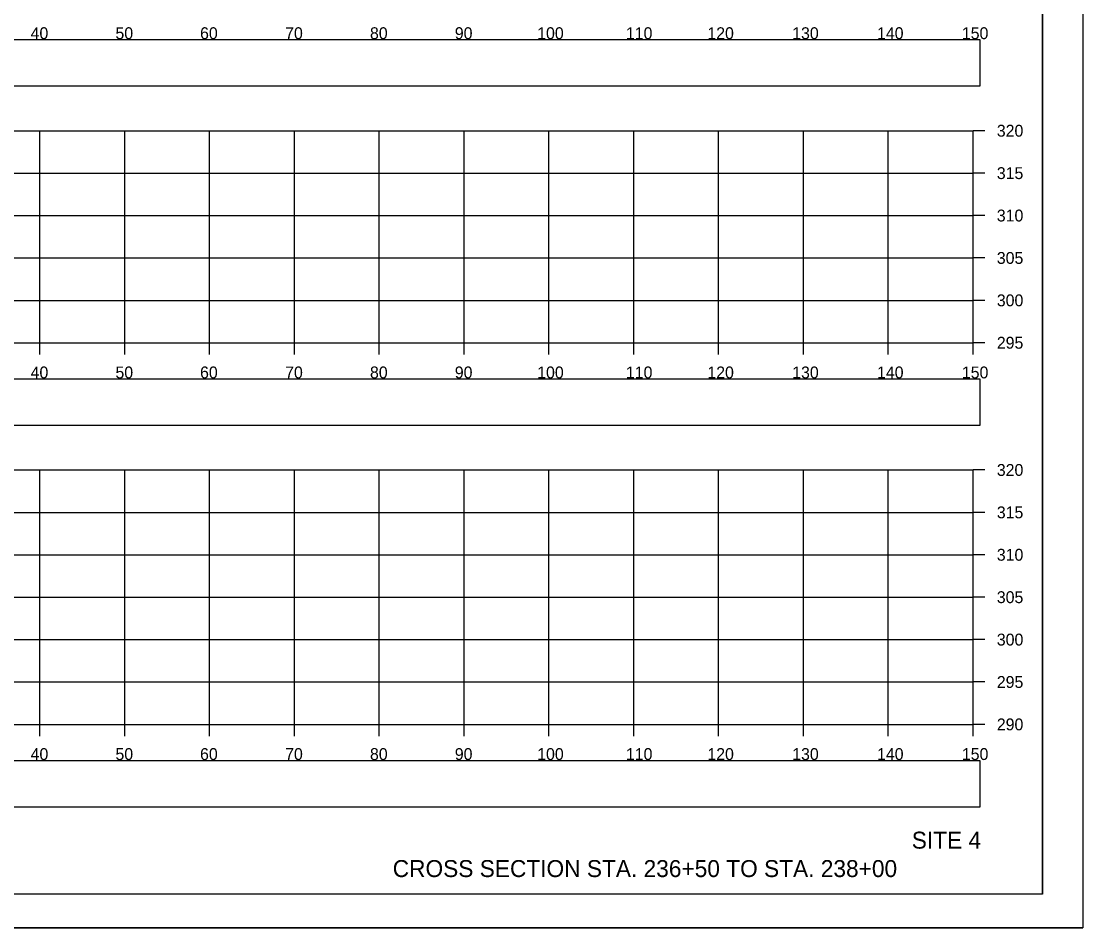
# Model space of a CAD drawing. Extents: x 1376273 to 1384221, y 378927 to 384592.
# Drawn here: x 1380595.6 to 1380720.8, y 379685.2 to 379792.1 of the extents above; entities that cross this region are included whole.
import ezdxf

# ---------------------------------------------------------------- set-up
doc = ezdxf.new("R2010")
doc.units = 0
for name, color, linetype in [('R_Axis', 7, 'Continuous'), ('R_Axis Annot', 7, 'Continuous'), ('R_Border', 7, 'Continuous'), ('R_Draft', 7, 'Continuous'), ('R_Grid', 7, 'Continuous'), ('R_No Plot', 7, 'Continuous')]:
    doc.layers.add(name, color=color, linetype=linetype)

msp = doc.modelspace()

# ---------------------------------------------------------------- linework, layer by layer
at = {"layer": 'R_Axis'}
for p, q in [((1380707.84, 379754.14), (1380707.84, 379779.14)), ((1380709.24, 379779.14), (1380707.84, 379779.14)), ((1380709.24, 379774.14), (1380707.84, 379774.14)), ((1380709.24, 379769.14), (1380707.84, 379769.14)), ((1380709.24, 379764.14), (1380707.84, 379764.14)), ((1380709.24, 379759.14), (1380707.84, 379759.14)), ((1380407.84, 379754.14), (1380707.84, 379754.14)), ((1380597.84, 379752.74), (1380597.84, 379754.14)), ((1380607.84, 379752.74), (1380607.84, 379754.14)), ((1380617.84, 379752.74), (1380617.84, 379754.14)), ((1380627.84, 379752.74), (1380627.84, 379754.14)), ((1380637.84, 379752.74), (1380637.84, 379754.14)), ((1380647.84, 379752.74), (1380647.84, 379754.14)), ((1380657.84, 379752.74), (1380657.84, 379754.14)), ((1380667.84, 379752.74), (1380667.84, 379754.14)), ((1380677.84, 379752.74), (1380677.84, 379754.14)), ((1380687.84, 379752.74), (1380687.84, 379754.14)), ((1380697.84, 379752.74), (1380697.84, 379754.14)), ((1380707.84, 379752.74), (1380707.84, 379754.14)), ((1380709.24, 379754.14), (1380707.84, 379754.14)), ((1380707.84, 379709.14), (1380707.84, 379739.14)), ((1380709.24, 379739.14), (1380707.84, 379739.14)), ((1380709.24, 379734.14), (1380707.84, 379734.14)), ((1380709.24, 379729.14), (1380707.84, 379729.14)), ((1380709.24, 379724.14), (1380707.84, 379724.14)), ((1380709.24, 379719.14), (1380707.84, 379719.14)), ((1380709.24, 379714.14), (1380707.84, 379714.14)), ((1380407.84, 379709.14), (1380707.84, 379709.14)), ((1380597.84, 379707.74), (1380597.84, 379709.14)), ((1380607.84, 379707.74), (1380607.84, 379709.14)), ((1380617.84, 379707.74), (1380617.84, 379709.14)), ((1380627.84, 379707.74), (1380627.84, 379709.14)), ((1380637.84, 379707.74), (1380637.84, 379709.14)), ((1380647.84, 379707.74), (1380647.84, 379709.14)), ((1380657.84, 379707.74), (1380657.84, 379709.14)), ((1380667.84, 379707.74), (1380667.84, 379709.14)), ((1380677.84, 379707.74), (1380677.84, 379709.14)), ((1380687.84, 379707.74), (1380687.84, 379709.14)), ((1380697.84, 379707.74), (1380697.84, 379709.14)), ((1380707.84, 379707.74), (1380707.84, 379709.14)), ((1380709.24, 379709.14), (1380707.84, 379709.14))]:
    msp.add_line(p, q, dxfattribs=at)
at = {"layer": 'R_Axis Annot'}
for points in [[(1380406.97, 379784.44), (1380708.66, 379784.44), (1380708.66, 379789.85), (1380406.97, 379789.85)], [(1380406.97, 379744.43), (1380708.66, 379744.43), (1380708.66, 379749.84), (1380406.97, 379749.84)], [(1380406.97, 379699.42), (1380708.66, 379699.42), (1380708.66, 379704.83), (1380406.97, 379704.83)]]:
    msp.add_lwpolyline(points, close=True, dxfattribs=at)
at = {"layer": 'R_Border'}
for q in [(1380716.02, 379894.6), (1380399.84, 379689.14)]:
    msp.add_line((1380716.02, 379689.14), q, dxfattribs=at)
at = {"layer": 'R_Grid'}
for p, q in [((1380407.84, 379779.14), (1380707.84, 379779.14)), ((1380597.84, 379754.14), (1380597.84, 379779.14)), ((1380607.84, 379754.14), (1380607.84, 379779.14)), ((1380617.84, 379754.14), (1380617.84, 379779.14)), ((1380627.84, 379754.14), (1380627.84, 379779.14)), ((1380637.84, 379754.14), (1380637.84, 379779.14)), ((1380647.84, 379754.14), (1380647.84, 379779.14)), ((1380657.84, 379754.14), (1380657.84, 379779.14)), ((1380667.84, 379754.14), (1380667.84, 379779.14)), ((1380677.84, 379754.14), (1380677.84, 379779.14)), ((1380687.84, 379754.14), (1380687.84, 379779.14)), ((1380697.84, 379754.14), (1380697.84, 379779.14)), ((1380707.84, 379754.14), (1380707.84, 379779.14)), ((1380407.84, 379774.14), (1380707.84, 379774.14)), ((1380407.84, 379769.14), (1380707.84, 379769.14)), ((1380407.84, 379764.14), (1380707.84, 379764.14)), ((1380407.84, 379759.14), (1380707.84, 379759.14)), ((1380407.84, 379754.14), (1380707.84, 379754.14)), ((1380407.84, 379739.14), (1380707.84, 379739.14)), ((1380597.84, 379709.14), (1380597.84, 379739.14)), ((1380607.84, 379709.14), (1380607.84, 379739.14)), ((1380617.84, 379709.14), (1380617.84, 379739.14)), ((1380627.84, 379709.14), (1380627.84, 379739.14)), ((1380637.84, 379709.14), (1380637.84, 379739.14)), ((1380647.84, 379709.14), (1380647.84, 379739.14)), ((1380657.84, 379709.14), (1380657.84, 379739.14)), ((1380667.84, 379709.14), (1380667.84, 379739.14)), ((1380677.84, 379709.14), (1380677.84, 379739.14)), ((1380687.84, 379709.14), (1380687.84, 379739.14)), ((1380697.84, 379709.14), (1380697.84, 379739.14)), ((1380707.84, 379709.14), (1380707.84, 379739.14)), ((1380407.84, 379734.14), (1380707.84, 379734.14)), ((1380407.84, 379729.14), (1380707.84, 379729.14)), ((1380407.84, 379724.14), (1380707.84, 379724.14)), ((1380407.84, 379719.14), (1380707.84, 379719.14)), ((1380407.84, 379714.14), (1380707.84, 379714.14)), ((1380407.84, 379709.14), (1380707.84, 379709.14))]:
    msp.add_line(p, q, dxfattribs=at)
at = {"layer": 'R_No Plot'}
msp.add_line((1380387.44, 379685.16), (1380720.77, 379685.16), dxfattribs=at)
for points in [[(1380387.43, 379898.5), (1380720.77, 379898.5), (1380720.77, 379685.16), (1380387.43, 379685.16)], [(1380633.76, 379894.6), (1380633.76, 379884.72), (1380669.49, 379884.72), (1380669.49, 379881.8), (1380692.69, 379881.8), (1380692.69, 379857.47), (1380716.02, 379857.47), (1380716.02, 379689.14), (1380399.84, 379689.14), (1380399.84, 379894.6)]]:
    msp.add_lwpolyline(points, close=True, dxfattribs=at)

# ---------------------------------------------------------------- texts
at = {"layer": 'R_Axis Annot'}
for s, p in [('40', (1380596.75, 379789.94)), ('50', (1380606.75, 379789.94)), ('60', (1380616.72, 379789.94)), ('70', (1380626.75, 379789.94)), ('80', (1380636.75, 379789.94)), ('90', (1380646.75, 379789.94)), ('100', (1380656.46, 379789.94)), ('110', (1380666.92, 379789.94)), ('120', (1380676.52, 379789.94)), ('130', (1380686.52, 379789.94)), ('140', (1380696.52, 379789.94)), ('150', (1380706.52, 379789.94)), ('320', (1380710.64, 379778.44)), ('315', (1380710.64, 379773.44)), ('310', (1380710.64, 379768.44)), ('305', (1380710.64, 379763.44)), ('300', (1380710.64, 379758.44)), ('295', (1380710.64, 379753.44)), ('40', (1380596.75, 379749.94)), ('50', (1380606.75, 379749.94)), ('60', (1380616.72, 379749.94)), ('70', (1380626.75, 379749.94)), ('80', (1380636.75, 379749.94)), ('90', (1380646.75, 379749.94)), ('100', (1380656.46, 379749.94)), ('110', (1380666.92, 379749.94)), ('120', (1380676.52, 379749.94)), ('130', (1380686.52, 379749.94)), ('140', (1380696.52, 379749.94)), ('150', (1380706.52, 379749.94)), ('320', (1380710.64, 379738.44)), ('315', (1380710.64, 379733.44)), ('310', (1380710.64, 379728.44)), ('305', (1380710.64, 379723.44)), ('300', (1380710.64, 379718.44)), ('295', (1380710.64, 379713.44)), ('290', (1380710.64, 379708.44)), ('40', (1380596.75, 379704.94)), ('50', (1380606.75, 379704.94)), ('60', (1380616.72, 379704.94)), ('70', (1380626.75, 379704.94)), ('80', (1380636.75, 379704.94)), ('90', (1380646.75, 379704.94)), ('100', (1380656.46, 379704.94)), ('110', (1380666.92, 379704.94)), ('120', (1380676.52, 379704.94)), ('130', (1380686.52, 379704.94)), ('140', (1380696.52, 379704.94)), ('150', (1380706.52, 379704.94))]:
    msp.add_text(s, height=1.4, dxfattribs=at).set_placement(p)
at = {"layer": 'R_Draft'}
for s, p in [('SITE 4', (1380700.61, 379694.49)), ('CROSS SECTION STA. 236+50 TO STA. 238+00', (1380639.43, 379691.14))]:
    msp.add_text(s, height=2, dxfattribs=at).set_placement(p)

doc.saveas('drawing.dxf')
